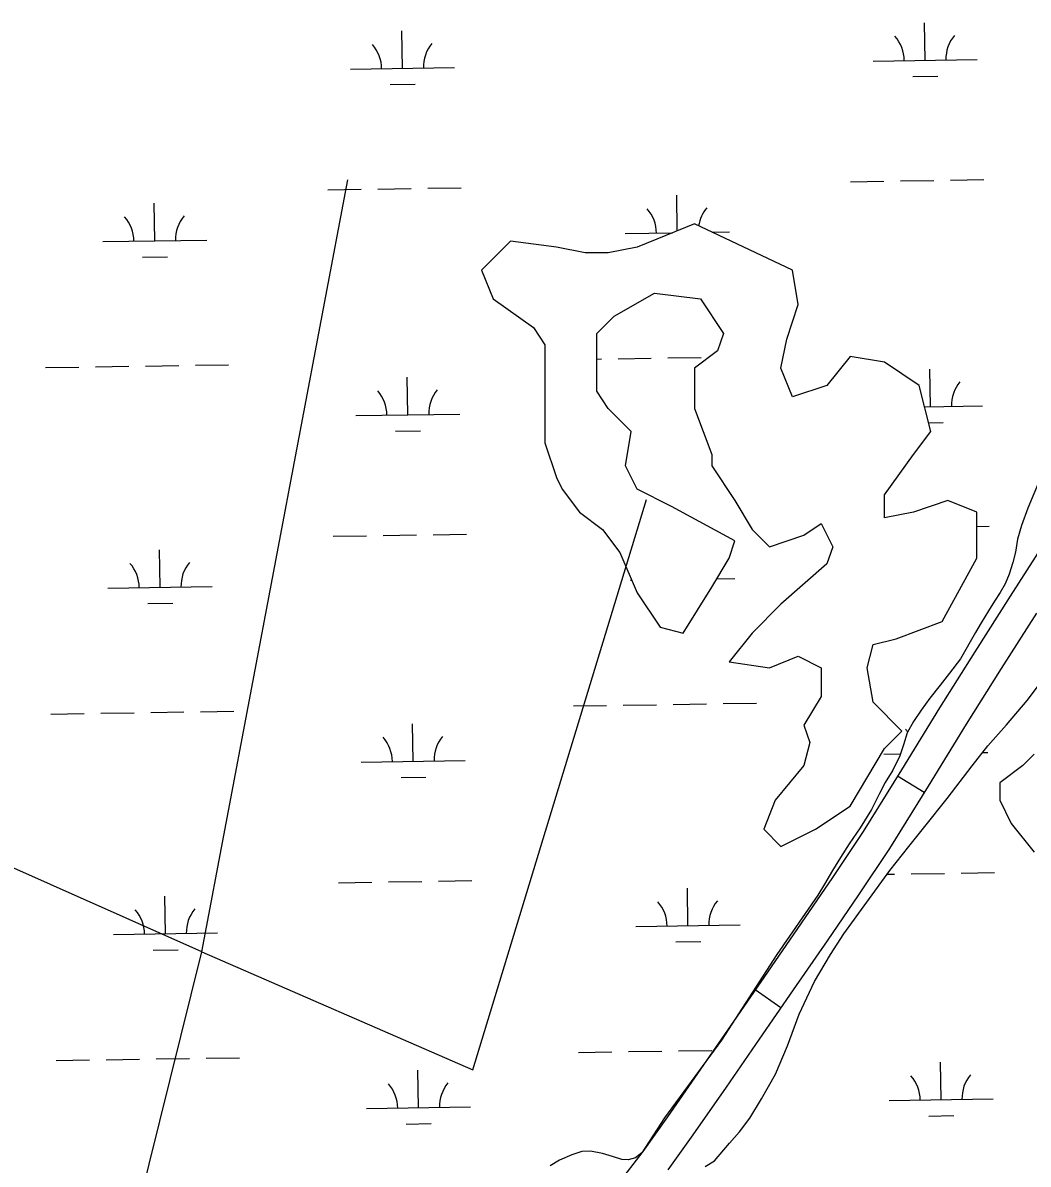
# Model space of a CAD drawing. Extents: x 3823584 to 3861785, y 301729 to 327625.
# Drawn here: x 3849348 to 3850314, y 314835 to 315930 of the extents above; entities that cross this region are included whole.
import ezdxf

# ---------------------------------------------------------------- set-up
doc = ezdxf.new("R2010")
doc.units = 0
for name, color, linetype in [('V-ROAD-CNTR', 7, 'Continuous'), ('V-TOPO-SHOR', 7, 'Continuous'), ('V-WETL-SWMP', 7, 'Continuous')]:
    doc.layers.add(name, color=color, linetype=linetype)

msp = doc.modelspace()

# ---------------------------------------------------------------- linework, layer by layer
at = {"layer": 'V-ROAD-CNTR'}
for p, q in [((3850213.6, 315191.4), (3850188.1, 315207.2)), ((3850076.1, 314984.8), (3850051.4, 315001.9))]:
    msp.add_line(p, q, dxfattribs=at)
for points in [[(3850336.3, 315442.5), (3850296.3, 315380), (3850262.2, 315326.5), (3850228.3, 315272.9), (3850191.8, 315213.2), (3850155.1, 315154.1), (3850125.7, 315110), (3850095.6, 315066.2), (3850063.1, 315018.9), (3850030.6, 314971.6), (3849998.9, 314925.8), (3849967.1, 314880.1), (3849943.3, 314847), (3849918.7, 314814.9)], [(3850321.5, 315363.8), (3850287.6, 315310.4), (3850253.8, 315257.1), (3850217.4, 315197.5), (3850180.3, 315137.8), (3850150.5, 315093.2), (3850120.4, 315049.2), (3850087.9, 315001.9), (3850055.3, 314954.6), (3850023.5, 314908.7), (3849991.6, 314862.8), (3849967.4, 314829.1)]]:
    msp.add_lwpolyline(points, dxfattribs=at)
at = {"layer": 'V-TOPO-SHOR'}
msp.add_line((3849519.8, 315038.7), (3849660, 315779.8), dxfattribs=at)
for points in [[(3849519.8, 315038.7), (3849159.2, 315199), (3849326.1, 315886.6)], [(3849449.1, 314753.3), (3849519.8, 315038.7), (3849780.1, 314925.2), (3849947, 315472.7)]]:
    msp.add_lwpolyline(points, dxfattribs=at)
at = {"layer": 'V-WETL-SWMP'}
for p, q in [((3850214.5, 315894.4), (3850214, 315930.4)), ((3849712.7, 315886.7), (3849712.1, 315922.7)), ((3849662.7, 315885.9), (3849762.7, 315887.5)), ((3850164.5, 315893.7), (3850264.5, 315895.2)), ((3850202.7, 315878.8), (3850226.7, 315879.2)), ((3849700.9, 315871.1), (3849724.9, 315871.5)), ((3850142.9, 315777.9), (3850174.9, 315778.4)), ((3850190.9, 315778.6), (3850222.9, 315779.1)), ((3850238.9, 315779.4), (3850270.9, 315779.9)), ((3849641, 315770.2), (3849673, 315770.6)), ((3849689, 315770.9), (3849721, 315771.4)), ((3849737, 315771.6), (3849769, 315772.1)), ((3849976.5, 315730.7), (3849976, 315764.9)), ((3849474.7, 315721.2), (3849474.2, 315757.2)), ((3849424.7, 315720.4), (3849524.7, 315721.9)), ((3849926.6, 315728.1), (3849971.8, 315728.8)), ((3850010, 315729.4), (3850026.6, 315729.7)), ((3849462.9, 315705.5), (3849486.9, 315705.9)), ((3849369.7, 315599.5), (3849401.7, 315599.9)), ((3849417.7, 315600.2), (3849449.7, 315600.7)), ((3849465.7, 315600.9), (3849497.7, 315601.4)), ((3849513.7, 315601.7), (3849545.7, 315602.2)), ((3849899.2, 315607.6), (3849903.6, 315607.7)), ((3849919.6, 315607.9), (3849951.6, 315608.4)), ((3849967.6, 315608.7), (3849999.6, 315609.2)), ((3849717.8, 315554.1), (3849717.2, 315590.1)), ((3850219.6, 315561.8), (3850219.1, 315597.8)), ((3850214, 315561.7), (3850269.6, 315562.6)), ((3849667.8, 315553.3), (3849767.8, 315554.8)), ((3850217.8, 315546.3), (3850231.9, 315546.6)), ((3849706, 315538.5), (3849730, 315538.8)), ((3850264.1, 315447), (3850276, 315447.2)), ((3849646.2, 315437.5), (3849678.2, 315438)), ((3849694.2, 315438.3), (3849726.2, 315438.8)), ((3849742.2, 315439), (3849774.2, 315439.5)), ((3849479.8, 315388.5), (3849479.3, 315424.5)), ((3849931.7, 315395.5), (3849932.6, 315395.5)), ((3850014.5, 315396.8), (3850031.7, 315397)), ((3849429.8, 315387.7), (3849529.8, 315389.3)), ((3849468.1, 315372.9), (3849492.1, 315373.3)), ((3849876.7, 315274.6), (3849908.7, 315275)), ((3849924.7, 315275.3), (3849956.7, 315275.8)), ((3849972.7, 315276), (3850004.7, 315276.5)), ((3850020.7, 315276.8), (3850052.7, 315277.3)), ((3849374.9, 315266.8), (3849406.9, 315267.3)), ((3849422.9, 315267.6), (3849454.9, 315268.1)), ((3849470.8, 315268.3), (3849502.8, 315268.8)), ((3849518.8, 315269), (3849550.8, 315269.5)), ((3849722.9, 315221.4), (3849722.4, 315257.4)), ((3850174.8, 315228.4), (3850190.8, 315228.7)), ((3850269.7, 315229.9), (3850274.7, 315229.9)), ((3849672.9, 315220.7), (3849772.9, 315222.2)), ((3849711.2, 315205.8), (3849735.2, 315206.2)), ((3849747.3, 315106.4), (3849779.3, 315106.9)), ((3850178.2, 315113), (3850185.1, 315113.1)), ((3850201.1, 315113.4), (3850233.1, 315113.8)), ((3850249.1, 315114.1), (3850281.1, 315114.6)), ((3849651.3, 315104.9), (3849683.3, 315105.4)), ((3849699.3, 315105.6), (3849731.3, 315106.1)), ((3849986.8, 315063.6), (3849986.3, 315099.6)), ((3849485, 315055.9), (3849484.4, 315091.9)), ((3849936.8, 315062.9), (3850036.8, 315064.4)), ((3849435, 315055.1), (3849535, 315056.7)), ((3849975.1, 315048), (3849999.1, 315048.4)), ((3849473.2, 315040.3), (3849497.2, 315040.6)), ((3849929.8, 314942.7), (3849961.8, 314943.2)), ((3849977.8, 314943.4), (3850009.8, 314943.9)), ((3849380, 314934.2), (3849412, 314934.7)), ((3849428, 314934.9), (3849460, 314935.4)), ((3849476, 314935.7), (3849508, 314936.2)), ((3849524, 314936.4), (3849556, 314936.9)), ((3849881.8, 314941.9), (3849913.8, 314942.4)), ((3850229.9, 314896.5), (3850229.3, 314932.5)), ((3849728, 314888.8), (3849727.5, 314924.8)), ((3849678.1, 314888), (3849778, 314889.6)), ((3850179.9, 314895.8), (3850279.9, 314897.3)), ((3850218.1, 314880.9), (3850242.1, 314881.3)), ((3849716.3, 314873.2), (3849740.3, 314873.6))]:
    msp.add_line(p, q, dxfattribs=at)
msp.add_lwpolyline([(3850230.9, 315355.6), (3850264.1, 315416.5), (3850264.1, 315460.7), (3850236.5, 315471.8), (3850203.3, 315460.7), (3850175.6, 315455.2), (3850175.6, 315477.3), (3850203.3, 315516), (3850219.9, 315538.2), (3850208.8, 315582.4), (3850175.6, 315604.6), (3850142.5, 315610.1), (3850120.3, 315582.4), (3850087.2, 315571.4), (3850076.1, 315599), (3850081.6, 315626.7), (3850092.7, 315659.9), (3850087.2, 315693.1), (3849993.2, 315737.4), (3849937.9, 315715.2), (3849910.2, 315709.7), (3849888.1, 315709.7), (3849860.5, 315715.2), (3849816.2, 315720.8), (3849788.6, 315693.1), (3849799.7, 315665.4), (3849838.4, 315637.8), (3849849.4, 315621.2), (3849849.4, 315527.1), (3849860.5, 315493.9), (3849866, 315482.8), (3849882.6, 315460.7), (3849904.7, 315444.1), (3849921.3, 315422), (3849937.9, 315383.3), (3849960, 315350.1), (3849982.1, 315344.5), (3850009.8, 315388.8), (3850026.3, 315416.5), (3850031.9, 315433.1), (3849971.1, 315466.2), (3849937.9, 315482.8), (3849926.8, 315505), (3849932.3, 315538.2), (3849910.2, 315560.3), (3849899.2, 315576.9), (3849899.2, 315632.2), (3849915.8, 315648.8), (3849954.5, 315671), (3849998.7, 315665.4), (3850020.8, 315632.2), (3850015.3, 315615.6), (3849993.2, 315599), (3849993.2, 315560.3), (3850009.8, 315516), (3850009.8, 315505), (3850031.9, 315471.8), (3850048.5, 315444.1), (3850065, 315427.5), (3850098.2, 315438.6), (3850114.8, 315449.7), (3850125.9, 315427.5), (3850120.3, 315410.9), (3850076.1, 315372.2), (3850048.5, 315344.5), (3850026.3, 315316.9), (3850065, 315311.3), (3850092.7, 315322.4), (3850114.8, 315311.3), (3850114.8, 315283.7), (3850098.2, 315256), (3850103.8, 315239.4), (3850098.2, 315217.3), (3850070.6, 315184.1), (3850059.5, 315156.4), (3850076.1, 315139.8), (3850109.3, 315156.4), (3850142.5, 315178.5), (3850175.6, 315233.9), (3850192.2, 315250.5), (3850164.6, 315278.1), (3850159, 315311.3), (3850164.6, 315333.5), (3850186.7, 315339)], close=True, dxfattribs=at)
for points in [[(3850329, 315501.9), (3850313.3, 315464.6), (3850307.1, 315447.9), (3850303.4, 315434.6), (3850301.3, 315422.1), (3850298.9, 315412.2), (3850295.1, 315401.1), (3850291.3, 315391.7), (3850286.7, 315383.6), (3850281, 315375.2), (3850275.4, 315365.8), (3850268.4, 315354.4), (3850262.8, 315345.1), (3850248.4, 315319.7), (3850238, 315306), (3850228.9, 315294.7), (3850219.1, 315282), (3850210.8, 315270.5), (3850203.4, 315259.8), (3850197.2, 315248.9), (3850193.8, 315237.4), (3850190.2, 315226.7), (3850183.6, 315213.1), (3850176.1, 315201.1), (3850170.6, 315190.4), (3850163, 315175.2), (3850152, 315157.7), (3850141.5, 315142.1), (3850133.4, 315129.2), (3850125.7, 315116.7), (3850117.8, 315103.5), (3850111.6, 315093), (3850072.1, 315035.9), (3850019, 314953.7), (3849964.3, 314879.3), (3849942.4, 314845.5), (3849936.5, 314840.9), (3849929.2, 314838.9), (3849923.3, 314839.2), (3849914.3, 314841.9), (3849904.8, 314844.9), (3849893.1, 314847.3), (3849885, 314846.7), (3849875.1, 314843.8), (3849863.5, 314838.6), (3849854.6, 314833.1)], [(3850003.3, 314832.6), (3850012.4, 314838), (3850026.6, 314854.8), (3850036.2, 314865.8), (3850046.3, 314878.9), (3850057.5, 314897.4), (3850070.7, 314921.1), (3850082.4, 314948.4), (3850093.7, 314978.7), (3850108.4, 315010.1), (3850123.8, 315035.9), (3850136.6, 315055.9), (3850158.5, 315086.1), (3850180.7, 315116.5), (3850198.8, 315139.7), (3850214.4, 315158.8), (3850235.6, 315185.9), (3850259.6, 315217), (3850274.7, 315236.3), (3850292.8, 315256.5), (3850312.4, 315279.7), (3850330, 315303.2)], [(3850319.4, 315228.3), (3850308.3, 315217.3), (3850286.2, 315200.7), (3850286.2, 315184.1), (3850297.3, 315161.9), (3850319.4, 315134.3)]]:
    msp.add_lwpolyline(points, dxfattribs=at)
for centre, start, end in [((3850269.7, 315895.8), 140.1115, 181.6552), ((3849657.4, 315886.3), 0.1115, 41.6552), ((3849767.9, 315888), 140.1115, 181.6552), ((3850159.3, 315894.1), 0.1115, 41.6552), ((3849419.5, 315720.8), 0.1115, 41.6552), ((3849529.9, 315722.5), 140.1115, 181.6552), ((3849921.3, 315728.5), 0.1115, 41.6552), ((3850031.8, 315730.2), 140.1115, 171.2581), ((3849773, 315555.4), 140.1115, 181.6552), ((3850274.9, 315563.1), 140.1115, 181.6552), ((3849662.5, 315553.7), 0.1115, 41.6552), ((3849424.6, 315388.1), 0.1115, 41.6552), ((3849535.1, 315389.8), 140.1115, 181.6552), ((3850169.5, 315228.8), 36.7391, 41.6552), ((3849667.7, 315221.1), 0.1115, 41.6552), ((3849778.1, 315222.8), 140.1115, 181.6552), ((3849931.6, 315063.2), 0.1115, 41.6552), ((3850042, 315064.9), 140.1115, 181.6552), ((3849429.7, 315055.5), 0.1115, 41.6552), ((3849540.2, 315057.2), 140.1115, 181.6552), ((3849672.8, 314888.4), 0.1115, 41.6552), ((3849783.3, 314890.1), 140.1115, 181.6552), ((3850174.6, 314896.1), 0.1115, 41.6552), ((3850285.1, 314897.9), 140.1115, 181.6552)]:
    msp.add_arc(centre, 35.2, start, end, dxfattribs=at)

doc.saveas('drawing.dxf')
